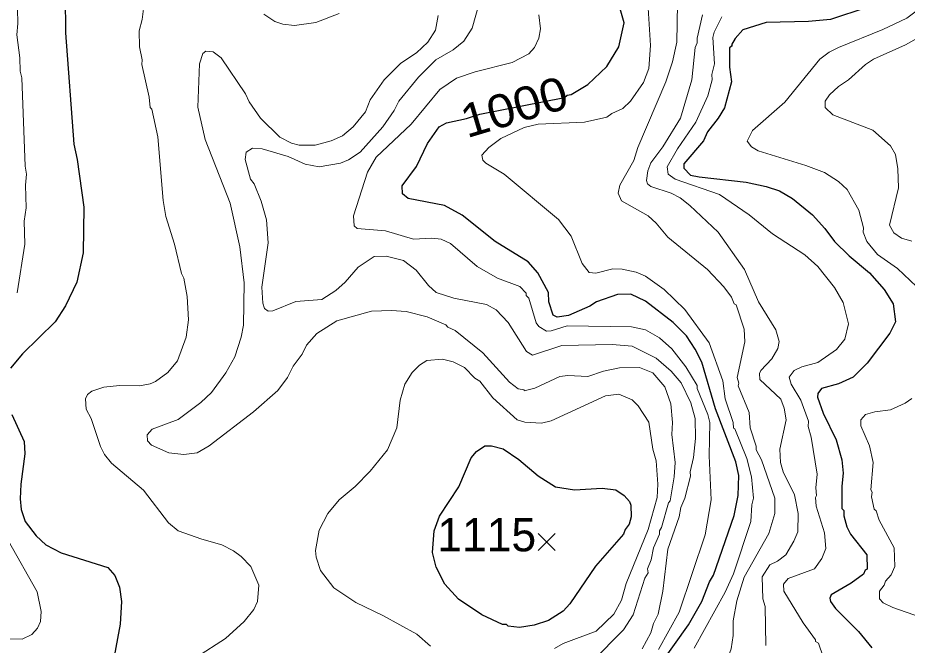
# Model space of a CAD drawing. Extents: x 265.7 to 292.1, y 7676.2 to 7704.2.
# Drawn here: x 288.593 to 290.734, y 7699.854 to 7701.364 of the extents above; entities that cross this region are included whole.
import ezdxf
from ezdxf.enums import TextEntityAlignment as Align

# ---------------------------------------------------------------- set-up
doc = ezdxf.new("R2010")
doc.units = 0
doc.header["$LTSCALE"] = 0.032
for name, color, linetype, lineweight in [('1', 7, 'Continuous', 25), ('2', 7, 'Continuous', 13), ('21', 7, 'Continuous', 25)]:
    doc.layers.add(name, color=color, linetype=linetype, lineweight=lineweight)
doc.layers.add('61', color=7, linetype='Continuous')

msp = doc.modelspace()

# ---------------------------------------------------------------- linework, layer by layer
at = {"layer": '1'}
for points in [[(288.5892, 7702.0638), (288.6882, 7701.9504), (288.7129, 7701.9105), (288.7584, 7701.802), (288.7608, 7701.7685), (288.756, 7701.7334), (288.7217, 7701.6105), (288.7113, 7701.5579), (288.7065, 7701.5052), (288.7081, 7701.328), (288.7281, 7701.0599), (288.7361, 7701.0232), (288.752, 7700.9083), (288.7504, 7700.7982), (288.7353, 7700.728), (288.7081, 7700.6705), (288.6834, 7700.6322), (288.6044, 7700.5556), (288.5757, 7700.5205)], [(290.1062, 7699.7608), (290.2075, 7699.9029), (290.2394, 7699.9587), (290.2578, 7700.0066), (290.2674, 7700.0226), (290.3176, 7700.1662), (290.3272, 7700.2141), (290.3288, 7700.262), (290.3216, 7700.2955), (290.2721, 7700.4231), (290.2394, 7700.5349), (290.2235, 7700.5668), (290.2027, 7700.5987), (290.1708, 7700.6306), (290.1038, 7700.6817), (290.0687, 7700.6992), (290.0368, 7700.6984), (289.9857, 7700.6801), (289.9697, 7700.6697), (289.9187, 7700.6474), (289.8915, 7700.6434), (289.8819, 7700.6482), (289.8716, 7700.6801), (289.8708, 7700.7032), (289.8444, 7700.7503), (289.8213, 7700.7766), (289.7423, 7700.8253), (289.6625, 7700.8891), (289.6202, 7700.9123), (289.5324, 7700.929), (289.5189, 7700.9402), (289.5181, 7700.9594), (289.5524, 7701.0065), (289.5795, 7701.0615), (289.6074, 7701.1014), (289.625, 7701.111), (289.6729, 7701.1214), (289.705, 7701.1325), (289.9086, 7701.1721), (289.9154, 7701.178), (289.925, 7701.1796), (289.9649, 7701.2035), (290.0112, 7701.2466), (290.0399, 7701.2945), (290.0527, 7701.352), (290.0431, 7701.3855)], [(290.6368, 7701.3887), (290.549, 7701.3599), (290.4964, 7701.3552), (290.3942, 7701.3528), (290.3384, 7701.3352), (290.32, 7701.3145), (290.3112, 7701.2993), (290.3128, 7701.2969), (290.3064, 7701.2921), (290.3057, 7701.245), (290.3112, 7701.2099), (290.2937, 7701.1477), (290.2785, 7701.1222), (290.253, 7701.0894), (290.2434, 7701.0679), (290.1963, 7701.0128), (290.1963, 7701.0025), (290.2123, 7700.9857), (290.2331, 7700.9809), (290.3464, 7700.9681), (290.3942, 7700.9578), (290.4262, 7700.9474), (290.4581, 7700.929), (290.506, 7700.8899), (290.5355, 7700.8572), (290.5586, 7700.8253), (290.5937, 7700.791), (290.6432, 7700.7503), (290.6783, 7700.7104), (290.6999, 7700.6753), (290.7054, 7700.6322), (290.6919, 7700.6051)], [(290.6919, 7700.6051), (290.6376, 7700.5325), (290.6041, 7700.4989), (290.5682, 7700.483), (290.5275, 7700.4718), (290.5187, 7700.4599), (290.5179, 7700.4511)], [(290.5179, 7700.4511), (290.5315, 7700.412), (290.5626, 7700.3481), (290.5762, 7700.3003), (290.5794, 7700.2683), (290.5762, 7700.2364), (290.5762, 7700.183), (290.581, 7700.1782), (290.581, 7700.1654), (290.5881, 7700.1391), (290.5977, 7700.1215), (290.6368, 7700.0712), (290.6376, 7700.0369), (290.6328, 7700.0345), (290.6288, 7700.0249), (290.5993, 7700.0034), (290.5506, 7699.9747), (290.5474, 7699.9667), (290.549, 7699.9587), (290.561, 7699.942), (290.6169, 7699.8869), (290.6488, 7699.8478)], [(288.5789, 7700.4088), (288.6084, 7700.3441), (288.61, 7700.3146), (288.6004, 7700.2412), (288.5988, 7700.2061), (288.6012, 7700.1806), (288.6108, 7700.1518), (288.6371, 7700.1175), (288.6603, 7700.0952), (288.6978, 7700.076), (288.8095, 7700.0409), (288.827, 7700.0218), (288.8382, 7699.9938)], [(288.8382, 7699.9938), (288.843, 7699.9587), (288.8398, 7699.9045), (288.823, 7699.8135), (288.8039, 7699.7608), (288.7871, 7699.7257), (288.7393, 7699.6738)]]:
    msp.add_lwpolyline(points, dxfattribs=at)
msp.add_lwpolyline([(289.8875, 7700.2352), (289.933, 7700.2276), (290, 7700.2316), (290.0328, 7700.2276), (290.0527, 7700.2141), (290.0655, 7700.1997), (290.0687, 7700.1909), (290.0695, 7700.163), (290.0647, 7700.1455), (290.0551, 7700.1327), (290.0511, 7700.1215), (289.9833, 7700.0441), (289.9218, 7699.9531), (289.9059, 7699.9356), (289.8708, 7699.9132), (289.8357, 7699.9021), (289.8006, 7699.8965), (289.7734, 7699.8997), (289.7694, 7699.9037), (289.7599, 7699.9037), (289.7096, 7699.9268), (289.6537, 7699.9643), (289.621, 7700.001), (289.6003, 7700.0417), (289.5915, 7700.0768), (289.5955, 7700.1295), (289.6082, 7700.1646), (289.6545, 7700.2348), (289.684, 7700.3051), (289.6968, 7700.3202), (289.7176, 7700.3338), (289.7335, 7700.3338), (289.7614, 7700.3266), (289.799, 7700.301), (289.8452, 7700.2619)], close=True, dxfattribs=at)
at = {"layer": '2'}
for points in [[(288.5924, 7701.6783), (288.598, 7701.6376), (288.6004, 7701.5451), (288.5956, 7701.5132), (288.5956, 7701.4461), (288.5916, 7701.4222), (288.5932, 7701.3504), (288.5908, 7701.3232), (288.598, 7701.2674), (288.5988, 7701.2355), (288.6028, 7701.2195), (288.6108, 7701.0073), (288.614, 7700.9881), (288.6116, 7700.961), (288.6132, 7700.9067), (288.6084, 7700.8748), (288.61, 7700.8189), (288.5916, 7700.7024)], [(289.1582, 7701.0503), (289.1813, 7701.0487), (289.2436, 7701.0304), (289.2851, 7701.012), (289.3186, 7701.0057), (289.3697, 7701.0144), (289.3888, 7701.0224), (289.4175, 7701.0408), (289.4718, 7701.1014), (289.4989, 7701.1413), (289.5101, 7701.1637), (289.5572, 7701.2211), (289.5995, 7701.2626), (289.641, 7701.2873), (289.6665, 7701.3081), (289.6864, 7701.3392), (289.7112, 7701.4286)], [(290.8028, 7701.4158), (290.7326, 7701.3631), (290.6751, 7701.336), (290.5682, 7701.2929), (290.5459, 7701.281), (290.5235, 7701.2642), (290.4389, 7701.1613), (290.3615, 7701.0926), (290.3488, 7701.0671), (290.3591, 7701.0535), (290.3751, 7701.044), (290.49, 7701.0088), (290.5347, 7700.9921), (290.5682, 7700.9697), (290.5889, 7700.9506), (290.6177, 7700.9011), (290.6288, 7700.8588), (290.628, 7700.8477), (290.6368, 7700.8253), (290.6624, 7700.7942), (290.7102, 7700.7607), (290.7565, 7700.7176)], [(288.8973, 7701.3983), (288.8925, 7701.36), (288.8853, 7701.3328), (288.8861, 7701.2945), (288.8925, 7701.2626), (288.8917, 7701.2514), (288.9092, 7701.1732), (288.9116, 7701.1485), (288.9156, 7701.1445), (288.93, 7701.0775), (288.9427, 7700.9243), (288.9491, 7700.886), (288.9699, 7700.8189), (288.9874, 7700.7487), (288.993, 7700.7375), (289.001, 7700.6929), (289.0042, 7700.637), (288.9986, 7700.5955), (288.9779, 7700.5381), (288.9539, 7700.5101), (288.9244, 7700.4886), (288.9116, 7700.483), (288.8861, 7700.4782), (288.8382, 7700.479), (288.7999, 7700.475), (288.7712, 7700.4654), (288.7608, 7700.4575), (288.756, 7700.4471), (288.7576, 7700.4223), (288.7696, 7700.3992), (288.7919, 7700.3322), (288.8015, 7700.313), (288.8183, 7700.2923), (288.8957, 7700.2268), (288.9555, 7700.1486), (288.9794, 7700.1295), (289.0361, 7700.1087), (289.084, 7700.0952), (289.1127, 7700.0808), (289.1311, 7700.0672), (289.1542, 7700.0433), (289.1734, 7699.9986), (289.1702, 7699.9587), (289.1614, 7699.9396), (289.1382, 7699.9109), (289.0928, 7699.8702), (289.0233, 7699.8247)], [(290.1102, 7701.3871), (290.1157, 7701.2977), (290.1118, 7701.2419), (290.099, 7701.2083), (290.0679, 7701.1637), (290.0495, 7701.1461), (290.0232, 7701.1341), (290.0112, 7701.1253), (289.957, 7701.1126), (289.8452, 7701.1078), (289.8117, 7701.0998), (289.7559, 7701.0735), (289.7271, 7701.0519), (289.7096, 7701.0336), (289.7128, 7701.0216), (289.72, 7701.0144), (289.7639, 7700.9881), (289.8947, 7700.8788), (289.925, 7700.8381), (289.9514, 7700.7727), (289.9681, 7700.7511)], [(290.324, 7699.9603), (290.3416, 7700.0178), (290.4006, 7700.1231), (290.415, 7700.171), (290.415, 7700.2077), (290.3831, 7700.3003), (290.3703, 7700.3242), (290.3703, 7700.333), (290.3559, 7700.3769), (290.3535, 7700.4136), (290.3272, 7700.4782), (290.3288, 7700.4846), (290.3248, 7700.4982), (290.3432, 7700.5843), (290.3416, 7700.6147), (290.3224, 7700.6729), (290.3176, 7700.6753), (290.3112, 7700.6913), (290.2921, 7700.7168), (290.253, 7700.7583), (290.158, 7700.8357), (290.1293, 7700.87), (290.1102, 7700.8876), (290.0463, 7700.9235), (290.0383, 7700.9418), (290.0423, 7700.961), (290.0758, 7701.0208), (290.0854, 7701.0519), (290.1525, 7701.2099), (290.1692, 7701.2578), (290.1796, 7701.3057), (290.1812, 7701.3975)], [(289.3665, 7701.3743), (289.3106, 7701.3528), (289.2595, 7701.3456), (289.2308, 7701.3488), (289.2117, 7701.3552), (289.1853, 7701.3727)], [(289.8468, 7701.3711), (289.8508, 7701.3376), (289.8468, 7701.3153), (289.8365, 7701.2929), (289.8229, 7701.277), (289.783, 7701.2562), (289.6936, 7701.2339), (289.6489, 7701.2187), (289.609, 7701.1916), (289.5396, 7701.1078), (289.4558, 7701.0288), (289.4351, 7700.9929), (289.4008, 7700.8876), (289.4024, 7700.8636), (289.4103, 7700.8572), (289.4782, 7700.8516), (289.5452, 7700.8309), (289.5899, 7700.8333), (289.6122, 7700.8309)], [(289.6051, 7701.3695), (289.5987, 7701.3344), (289.5803, 7701.3057), (289.5524, 7701.2794)], [(290.3934, 7699.8534), (290.3918, 7699.9468), (290.3863, 7699.9651), (290.3847, 7700.0186), (290.403, 7700.0473), (290.4214, 7700.0561), (290.4413, 7700.0712), (290.4613, 7700.104), (290.4708, 7700.1271), (290.4716, 7700.171), (290.4629, 7700.2157), (290.4349, 7700.2715), (290.4285, 7700.2939), (290.427, 7700.3258), (290.4421, 7700.396), (290.4373, 7700.4247), (290.4293, 7700.4463), (290.3791, 7700.4934), (290.3783, 7700.5077), (290.3815, 7700.5149), (290.4078, 7700.5428), (290.4222, 7700.5684), (290.4254, 7700.5851), (290.4174, 7700.6131), (290.3759, 7700.6801), (290.3424, 7700.7583), (290.2785, 7700.8477), (290.2107, 7700.9123), (290.1876, 7700.9306), (290.166, 7700.9418), (290.1165, 7700.9578), (290.1086, 7700.9642), (290.1062, 7700.9721), (290.1094, 7700.9961), (290.1165, 7701.0152), (290.1453, 7701.0535), (290.1884, 7701.1222), (290.2155, 7701.2147), (290.2235, 7701.2929), (290.2283, 7701.3041), (290.2283, 7701.3153), (290.241, 7701.3711)], [(290.5427, 7699.7928), (290.5203, 7699.859), (290.5131, 7699.863), (290.5131, 7699.867), (290.4836, 7699.9077), (290.4365, 7699.9843), (290.4357, 7700.001), (290.4469, 7700.0146), (290.5107, 7700.0377), (290.5283, 7700.0625), (290.5379, 7700.0864), (290.5347, 7700.1247), (290.5147, 7700.1885), (290.5131, 7700.2093), (290.5155, 7700.2141), (290.5139, 7700.2324), (290.5171, 7700.2652), (290.5028, 7700.3545), (290.4956, 7700.3801), (290.4964, 7700.3928), (290.478, 7700.4439), (290.4549, 7700.4822), (290.4493, 7700.499), (290.4621, 7700.5149), (290.4804, 7700.5237), (290.5187, 7700.5341), (290.5634, 7700.566), (290.5834, 7700.5907), (290.5921, 7700.6274), (290.5794, 7700.6785), (290.5586, 7700.7152), (290.5187, 7700.7655), (290.4876, 7700.7934), (290.4094, 7700.8437), (290.3535, 7700.89), (290.2817, 7700.9386), (290.1756, 7700.9753), (290.1588, 7700.9881), (290.1564, 7701.0057), (290.1812, 7701.0488), (290.2251, 7701.1126), (290.2538, 7701.1764), (290.2642, 7701.2147), (290.2634, 7701.2275), (290.2698, 7701.253), (290.2658, 7701.3169), (290.269, 7701.3296), (290.2873, 7701.3663)], [(290.814, 7701.3464), (290.7294, 7701.2993), (290.6528, 7701.2642), (290.6336, 7701.2514), (290.5921, 7701.2147), (290.5682, 7701.1988), (290.5466, 7701.1788), (290.5363, 7701.1637), (290.5363, 7701.1485), (290.5546, 7701.1309), (290.6512, 7701.0934), (290.6935, 7701.0559), (290.7054, 7701.0352), (290.711, 7701.0009), (290.7126, 7700.9546), (290.6911, 7700.8652), (290.7014, 7700.8461), (290.7198, 7700.8333), (290.7453, 7700.8261)], [(289.3744, 7701.0799), (289.3473, 7701.0679), (289.309, 7701.0575), (289.2707, 7701.0575), (289.2516, 7701.0623), (289.2236, 7701.0767), (289.1773, 7701.1222), (289.1502, 7701.1621), (289.1414, 7701.1812), (289.0824, 7701.2674), (289.0632, 7701.2818), (289.0457, 7701.2841), (289.0385, 7701.2778), (289.0305, 7701.253), (289.0265, 7701.1493), (289.0441, 7701.0711), (289.1039, 7700.9179), (289.1279, 7700.8126), (289.1382, 7700.7264), (289.1366, 7700.6242), (289.1311, 7700.5955), (289.1159, 7700.5476), (289.0936, 7700.5093), (289.0592, 7700.4622), (289.0337, 7700.4383), (288.9795, 7700.3968), (288.9164, 7700.3737), (288.9044, 7700.3601), (288.9052, 7700.3457), (288.9148, 7700.3354), (288.9563, 7700.317), (288.993, 7700.313), (289.0249, 7700.317), (289.0537, 7700.3338), (289.1606, 7700.416), (289.2188, 7700.467), (289.242, 7700.4982), (289.2563, 7700.5253), (289.2779, 7700.5548), (289.2883, 7700.5764), (289.313, 7700.6043), (289.3609, 7700.6346), (289.4447, 7700.6577), (289.4925, 7700.6593), (289.5277, 7700.6569), (289.5787, 7700.6442), (289.6234, 7700.625), (289.6282, 7700.6194), (289.6458, 7700.6115), (289.712, 7700.558), (289.7766, 7700.487), (289.7974, 7700.471), (289.8117, 7700.4686), (289.8117, 7700.4662), (289.8373, 7700.4726), (289.8979, 7700.5005), (289.9171, 7700.5029), (289.9649, 7700.5005), (290.0032, 7700.5133), (290.0415, 7700.5213), (290.0894, 7700.5221), (290.1213, 7700.5093), (290.1501, 7700.4758), (290.1652, 7700.4351), (290.1692, 7700.3896), (290.1676, 7700.3609), (290.1756, 7700.2939), (290.1732, 7700.2588), (290.1636, 7700.2013), (290.1596, 7700.1965), (290.1421, 7700.1375), (290.1373, 7700.1295), (290.1373, 7700.1215), (290.1229, 7700.088), (290.1173, 7700.0593), (290.1086, 7700.0377), (290.1102, 7700.0282), (290.1022, 7700.0154), (290.0743, 7699.9268), (290.0511, 7699.8909), (289.9753, 7699.8143)], [(289.5524, 7701.2794), (289.5149, 7701.2546), (289.475, 7701.2147), (289.4415, 7701.1668), (289.4303, 7701.1381), (289.4, 7701.1014), (289.3744, 7701.0799)], [(289.1917, 7700.878), (289.1789, 7700.9227), (289.1622, 7700.9642), (289.1534, 7700.9753), (289.1406, 7701.0232), (289.143, 7701.0408), (289.1582, 7701.0503)], [(290.0958, 7699.8454), (290.1165, 7699.8837), (290.1229, 7699.9061), (290.1341, 7699.9284), (290.1453, 7699.9843), (290.158, 7700.0848), (290.1852, 7700.163), (290.1892, 7700.1854), (290.1987, 7700.2077), (290.2123, 7700.2604), (290.2115, 7700.2715), (290.2195, 7700.3058), (290.2243, 7700.3513), (290.2235, 7700.3992), (290.2131, 7700.4375), (290.19, 7700.4854), (290.166, 7700.5133), (290.1293, 7700.5444), (290.0719, 7700.574), (290.024, 7700.5779), (289.9027, 7700.5756), (289.8317, 7700.5524), (289.8173, 7700.5612), (289.7734, 7700.6306), (289.7447, 7700.6609), (289.7216, 7700.6737), (289.6426, 7700.6889), (289.6003, 7700.7032), (289.5819, 7700.72), (289.5516, 7700.7567), (289.5213, 7700.7798), (289.4798, 7700.7902), (289.4511, 7700.7894), (289.4127, 7700.7639), (289.3808, 7700.728), (289.3585, 7700.708), (289.325, 7700.6857), (289.2627, 7700.6809), (289.2069, 7700.6585), (289.1957, 7700.6577), (289.1869, 7700.6641), (289.1829, 7700.6769), (289.1805, 7700.716), (289.1957, 7700.8221), (289.1917, 7700.878)], [(289.6122, 7700.8309), (289.6346, 7700.8205), (289.6984, 7700.7655), (289.7479, 7700.7375), (289.8014, 7700.7176), (289.8165, 7700.7016), (289.8165, 7700.696)], [(289.9681, 7700.7511), (289.9841, 7700.7495), (290.0256, 7700.7599), (290.0479, 7700.7591), (290.0814, 7700.7519), (290.1038, 7700.7423), (290.1485, 7700.7104)], [(289.8165, 7700.696), (289.8229, 7700.6889), (289.8404, 7700.6298), (289.8468, 7700.621), (289.866, 7700.6099), (289.8772, 7700.6107), (289.9155, 7700.6226), (290.0703, 7700.6202), (290.1038, 7700.6131), (290.1373, 7700.5939), (290.1676, 7700.5676), (290.2011, 7700.5237), (290.2283, 7700.479), (290.2283, 7700.4718), (290.2538, 7700.4088), (290.2586, 7700.3896), (290.257, 7700.3098), (290.2618, 7700.2037), (290.2474, 7700.1199), (290.1852, 7699.9332), (290.1349, 7699.8438)], [(290.1485, 7700.7104), (290.1987, 7700.6617), (290.257, 7700.5819), (290.2897, 7700.4902), (290.2953, 7700.4471), (290.3152, 7700.3896), (290.316, 7700.3761), (290.3192, 7700.3745), (290.348, 7700.3035), (290.3591, 7700.2588), (290.3639, 7700.2077), (290.3599, 7700.1917), (290.3575, 7700.1518), (290.316, 7700.0258), (290.2953, 7699.9811), (290.2211, 7699.847)], [(289.5867, 7699.8518), (289.5532, 7699.8805), (289.4718, 7699.9252), (289.4064, 7699.9563), (289.3537, 7699.9922), (289.3218, 7700.0337), (289.3114, 7700.0657), (289.3098, 7700.0816), (289.3186, 7700.1311), (289.3393, 7700.171), (289.3665, 7700.2037), (289.4048, 7700.2356), (289.4415, 7700.2731), (289.483, 7700.3242), (289.5053, 7700.3769), (289.5133, 7700.4439), (289.5245, 7700.4822), (289.542, 7700.5101), (289.5596, 7700.5277), (289.5779, 7700.5388), (289.6154, 7700.542), (289.641, 7700.5357), (289.6681, 7700.5221), (289.6931, 7700.4967), (289.7049, 7700.4893), (289.7367, 7700.4495), (289.795, 7700.396), (289.8133, 7700.3904), (289.8532, 7700.388), (289.8772, 7700.3936), (290.008, 7700.4543), (290.0399, 7700.4583), (290.0719, 7700.4447), (290.0862, 7700.4303), (290.1118, 7700.3904), (290.1213, 7700.3258), (290.1293, 7700.2979), (290.1333, 7700.2412), (290.1317, 7700.2093), (290.1102, 7700.1327), (290.0575, 7700.0026), (290.0463, 7699.9619), (290.028, 7699.9284), (289.9849, 7699.8877), (289.9059, 7699.8582), (289.8851, 7699.8462)], [(290.7453, 7700.4479), (290.7286, 7700.4367)], [(290.7286, 7700.4367), (290.6935, 7700.4207), (290.656, 7700.416), (290.6336, 7700.4088), (290.6225, 7700.396), (290.6225, 7700.3817), (290.6432, 7700.3338)], [(290.6432, 7700.3338), (290.652, 7700.2939), (290.6464, 7700.2276), (290.6496, 7700.2221), (290.648, 7700.2109), (290.6544, 7700.1814), (290.6592, 7700.1774), (290.6663, 7700.155), (290.7022, 7700.088), (290.7038, 7700.0433), (290.6951, 7700.0234), (290.6815, 7700.0082), (290.6783, 7699.9986), (290.6671, 7699.9843), (290.6671, 7699.9651), (290.6759, 7699.9555), (290.6991, 7699.9444), (290.7661, 7699.9212)], [(288.5701, 7700.1056), (288.6395, 7699.9827), (288.6491, 7699.9348), (288.6475, 7699.9109), (288.6403, 7699.8949), (288.6268, 7699.8797), (288.6036, 7699.8686), (288.5661, 7699.8694)], [(290.265, 7699.7529), (290.2985, 7699.8039), (290.2977, 7699.8119), (290.3104, 7699.8454), (290.3152, 7699.8773), (290.3152, 7699.9125), (290.324, 7699.9603)]]:
    msp.add_lwpolyline(points, dxfattribs=at)
at = {"layer": '21'}
for p, q in [((289.8453, 7700.1231), (289.8865, 7700.0819)), ((289.8865, 7700.1231), (289.8453, 7700.0819))]:
    msp.add_line(p, q, dxfattribs=at)

# ---------------------------------------------------------------- texts
at = {"layer": '61', "width": 1.1}
msp.add_text('1000', height=0.08, rotation=16.67, dxfattribs=at).set_placement((289.7992, 7701.1115), align=Align.CENTER)
at = {"layer": '61'}
msp.add_text('1115', height=0.08, dxfattribs=at).set_placement((289.7217, 7700.0798), align=Align.CENTER)

doc.saveas('drawing.dxf')
